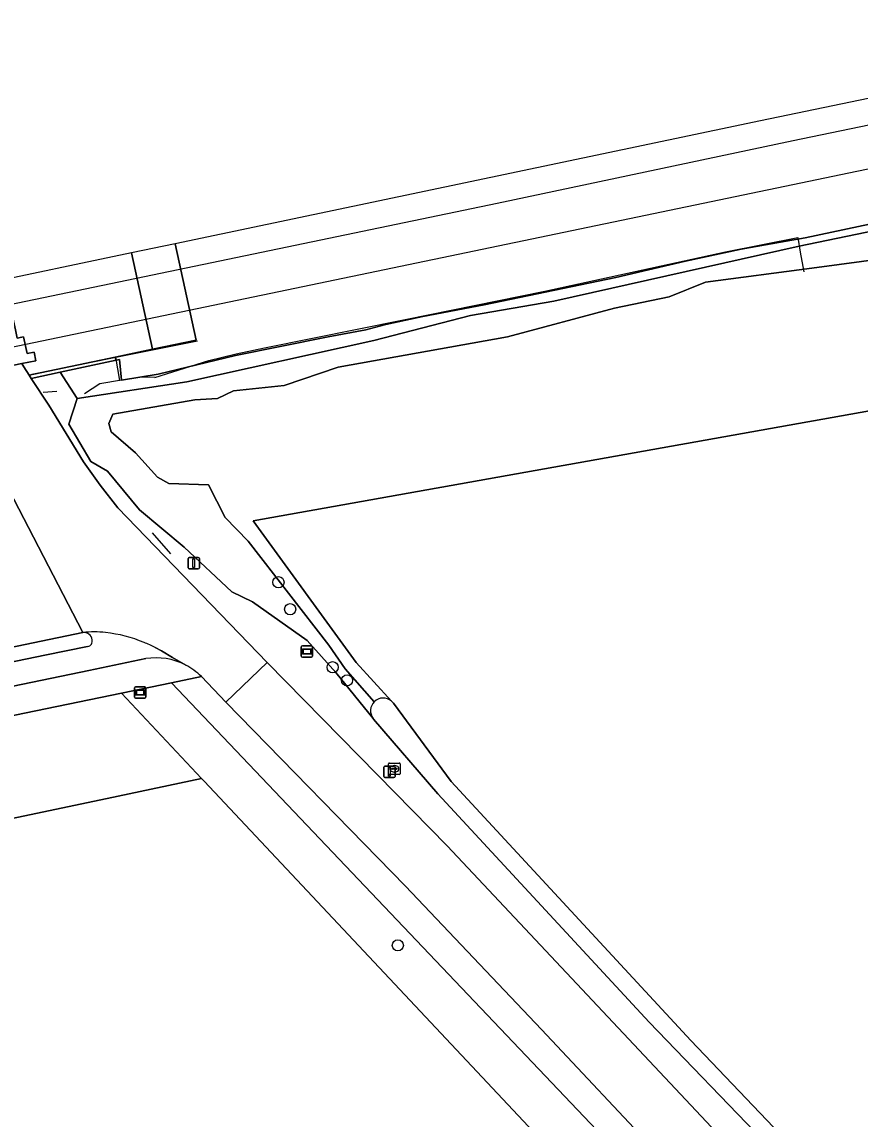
# Model space of a CAD drawing. Extents: x 164494 to 166241, y 382475 to 384495.
# Drawn here: x 165112.8 to 165185.9, y 384332.1 to 384427.9 of the extents above; entities that cross this region are included whole.
import ezdxf

# ---------------------------------------------------------------- set-up
doc = ezdxf.new("R2010")
doc.units = 0
for name, color, linetype in [('IMGEO_Berm_groen', 7, 'Continuous'), ('IMGEO_Boom', 7, 'Continuous'), ('IMGEO_Brandkraan', 7, 'Continuous'), ('IMGEO_Erf', 7, 'Continuous'), ('IMGEO_Fietspad_open', 7, 'Continuous'), ('IMGEO_Grasland_agrarisch', 7, 'Continuous'), ('IMGEO_Grasland_overig', 7, 'Continuous'), ('IMGEO_Groenvoorziening', 7, 'Continuous'), ('IMGEO_Hek', 7, 'Continuous'), ('IMGEO_Lichtmast', 7, 'Continuous'), ('IMGEO_Overweg_gesloten', 7, 'Continuous'), ('IMGEO_Rijbaan_lokaal_gesloten', 7, 'Continuous'), ('IMGEO_Rijbaan_lokaal_open', 7, 'Continuous'), ('IMGEO_Spoor', 7, 'Continuous'), ('IMGEO_Spoorbaan_gesloten', 7, 'Continuous'), ('IMGEO_Spoorbaan_halfverhard', 7, 'Continuous'), ('IMGEO_Straatnaambord', 7, 'Continuous'), ('IMGEO_Verkeersbordpaal', 7, 'Continuous'), ('IMGEO_Verklikker', 7, 'Continuous'), ('IMGEO_Voetpad_open', 7, 'Continuous'), ('IMGEO_Waterloop', 7, 'Continuous')]:
    doc.layers.add(name, color=color, linetype=linetype)

msp = doc.modelspace()

# ---------------------------------------------------------------- linework, layer by layer
at = {"layer": 'IMGEO_Berm_groen'}
for points in [[(165118.108, 384374.601), (165083.93, 384367.513), (165060.866, 384362.734), (165038.786, 384358.11), (165016.662, 384353.497), (165001.186, 384350.268), (165001.461, 384348.974), (165051.79, 384359.513), (165100.699, 384369.712), (165114.768, 384372.637)], [(165114.768, 384372.637), (165118.509, 384373.384)]]:
    msp.add_lwpolyline(points, dxfattribs=at)
for centre, radius, start, end in [((165118.19, 384373.889), 0.717, 7.1655, 96.52643), ((165118.452, 384373.848), 0.468, 277.05096, 16.1048)]:
    msp.add_arc(centre, radius, start, end, dxfattribs=at)
at = {"layer": 'IMGEO_Boom'}
for centre in [(165135.176, 384378.998), (165136.196, 384376.642), (165139.902, 384371.576), (165141.161, 384370.429), (165145.595, 384347.29)]:
    msp.add_circle(centre, 0.489, dxfattribs=at)
at = {"layer": 'IMGEO_Brandkraan'}
for p, q in [((165144.794, 384362.279), (165144.794, 384363.131)), ((165144.869, 384363.205), (165145.721, 384363.205)), ((165145.053, 384362.699), (165145.053, 384362.711)), ((165145.491, 384362.662), (165145.093, 384362.662)), ((165145.096, 384362.748), (165145.494, 384362.748)), ((165145.282, 384362.985), (165145.307, 384362.985)), ((165145.537, 384362.711), (165145.537, 384362.699)), ((165145.795, 384363.131), (165145.795, 384362.279)), ((165145.721, 384362.205), (165144.869, 384362.205)), ((165145.305, 384362.425), (165145.28, 384362.425))]:
    msp.add_line(p, q, dxfattribs=at)
for points in [[(165144.794, 384362.279), (165144.794, 384363.131)], [(165144.869, 384363.205), (165145.721, 384363.205)], [(165145.795, 384363.131), (165145.795, 384362.279)], [(165145.721, 384362.205), (165144.869, 384362.205)]]:
    msp.add_lwpolyline(points, dxfattribs=at)
for centre, radius, start, end in [((165144.871, 384363.129), 0.0765, 91.55205, 178.44795), ((165144.871, 384363.129), 0.0765, 91.55205, 178.44795), ((165145.093, 384362.708), 0.0403, 85.87752, 175.75265), ((165145.09, 384362.698), 0.0366, 178.93798, 274.71019), ((165145.494, 384362.705), 0.043, 264.86636, 352.45326), ((165145.498, 384362.71), 0.0386, 1.73085, 96.63898), ((165145.719, 384363.129), 0.0765, 1.55205, 88.44795), ((165145.719, 384363.129), 0.0765, 1.55205, 88.44795), ((165144.871, 384362.281), 0.0765, 181.55205, 268.44795), ((165144.871, 384362.281), 0.0765, 181.55205, 268.44795), ((165145.719, 384362.281), 0.0765, 271.55205, 358.44795), ((165145.719, 384362.281), 0.0765, 271.55205, 358.44795)]:
    msp.add_arc(centre, radius, start, end, dxfattribs=at)
for centre, major_axis, ratio, start_param, end_param in [((165145.281, 384362.705), (-0.387, 0.002), 0.722429, 4.712389, 7.853982), ((165145.306, 384362.705), (-0.39, 0.002), 0.717154, 1.570796, 4.712389)]:
    msp.add_ellipse(centre, major_axis=major_axis, ratio=ratio, start_param=start_param, end_param=end_param, dxfattribs=at)
at = {"layer": 'IMGEO_Erf'}
msp.add_lwpolyline([(165058.448, 383934.759), (165225.033, 384001.82), (165229.529, 384009.133), (165229.485, 384009.32), (165229.718, 384009.696), (165231.844, 384013.117), (165231.957, 384013.299), (165232.946, 384013.707), (165234.052, 384014.163), (165234.967, 384014.54), (165251.901, 384021.523), (165224.068, 384092.012), (165249.766, 384102.107), (165213.54, 384192.849), (165159.24, 384329.077), (165128.694, 384361.62), (165128.463, 384361.866), (165121.194, 384360.319), (165097.67, 384355.369)], dxfattribs=at)
at = {"layer": 'IMGEO_Fietspad_open'}
for points in [[(165118.509, 384373.384), (165114.768, 384372.637), (165100.699, 384369.712), (165051.79, 384359.513), (165001.461, 384348.974), (164996.183, 384347.859), (164980.371, 384344.544), (164956.926, 384339.68), (164933.359, 384334.783), (164911.059, 384330.145), (164868.55, 384321.331), (164832.678, 384313.85), (164825.97, 384312.501), (164814.364, 384310.101), (164814.35, 384310.172), (164809.331, 384309.126), (164809.333, 384309.08), (164801.696, 384307.495)], [(165127.075, 384371.763), (165125.933, 384372.425), (165124.959, 384373.008), (165124.402, 384373.309)], [(164802.068, 384305.407), (164809.925, 384307.04), (164833.08, 384311.822), (164838.611, 384312.969), (164868.92, 384319.253), (164912.329, 384328.255), (164932.507, 384332.46), (164958.923, 384337.938), (164978.743, 384342.085), (164996.584, 384345.814), (165001.876, 384346.919), (165052.181, 384357.436), (165101.155, 384367.679), (165118.614, 384371.278), (165123.59, 384372.323)]]:
    msp.add_lwpolyline(points, dxfattribs=at)
for centre, radius, start, end in [((165119.074, 384366.597), 8.062, 82.82996, 96.8795), ((165118.19, 384373.889), 0.717, 7.1655, 96.52643), ((165118.853, 384362.873), 11.787, 67.06242, 84.02581), ((165118.452, 384373.848), 0.468, 277.05096, 16.1048), ((165120.265, 384365.177), 9.124, 63.03476, 69.58694), ((165124.491, 384366.806), 5.59, 62.46695, 99.27555)]:
    msp.add_arc(centre, radius, start, end, dxfattribs=at)
at = {"layer": 'IMGEO_Grasland_agrarisch'}
msp.add_lwpolyline([(165254.178, 384357.458), (165254.338, 384357.924), (165219.216, 384399.744), (165132.979, 384384.354), (165141.954, 384371.972), (165145.054, 384368.614), (165145.219, 384368.436), (165150.263, 384361.604), (165171.177, 384338.978), (165212.211, 384295.983), (165214.848, 384292.894), (165228.766, 384308.211)], close=True, dxfattribs=at)
at = {"layer": 'IMGEO_Grasland_overig'}
msp.add_lwpolyline([(165192.798, 384411.524), (165181.16, 384409.049), (165179.489, 384408.765), (165175.577, 384408.071), (165170.703, 384407.03), (165167.481, 384406.267), (165164.628, 384405.595), (165153.139, 384403.208), (165147.786, 384402.201), (165144.559, 384401.492), (165142.787, 384401.026), (165139.505, 384400.41), (165131.414, 384398.781), (165124.685, 384397.17), (165121.46, 384396.625), (165121.293, 384398.444), (165120.995, 384398.38), (165116.128, 384397.331), (165117.595, 384395.049), (165127.175, 384396.479), (165143.489, 384400.085), (165151.929, 384402.282), (165159.227, 384403.519), (165180.624, 384408.334), (165207.053, 384413.795)], dxfattribs=at)
msp.add_lwpolyline([(165116.128, 384397.331), (165120.995, 384398.38), (165120.932, 384398.652), (165113.809, 384397.155), (165113.409, 384397.069), (165113.593, 384396.785)], close=True, dxfattribs=at)
at = {"layer": 'IMGEO_Groenvoorziening'}
for points in [[(165262.008, 384425.266), (165256.987, 384423.6), (165253.512, 384422.782), (165250.45, 384422.495), (165240.966, 384421.01), (165231.465, 384418.839), (165207.053, 384413.795), (165180.624, 384408.334), (165159.227, 384403.519), (165151.929, 384402.282), (165143.489, 384400.085), (165127.175, 384396.479), (165117.595, 384395.049), (165116.866, 384392.796), (165118.787, 384389.549), (165120.245, 384388.688), (165123.029, 384385.308), (165126.938, 384382.061), (165131.113, 384378.152), (165132.902, 384377.29), (165137.673, 384373.911), (165140.191, 384371.127), (165143.442, 384367.104)], [(165192.801, 384407.901), (165181.731, 384406.423), (165172.457, 384405.184), (165169.276, 384403.925), (165164.505, 384402.931), (165155.162, 384400.413), (165140.384, 384397.762), (165135.685, 384396.176), (165131.245, 384395.712), (165129.854, 384395.049), (165127.866, 384394.917), (165120.709, 384393.658), (165120.378, 384392.863), (165120.577, 384392.134), (165122.697, 384390.278), (165124.619, 384388.158), (165125.613, 384387.628), (165129.059, 384387.495), (165130.517, 384384.646), (165132.521, 384382.568), (165139.582, 384373.491), (165140.991, 384371.429), (165143.541, 384368.562)], [(165143.541, 384368.562), (165140.991, 384371.429), (165139.582, 384373.491), (165132.521, 384382.568), (165130.517, 384384.646), (165129.059, 384387.495), (165125.613, 384387.628), (165124.619, 384388.158), (165122.697, 384390.278), (165120.577, 384392.134), (165120.378, 384392.863), (165120.709, 384393.658), (165127.866, 384394.917), (165129.854, 384395.049), (165131.245, 384395.712), (165135.685, 384396.176), (165140.384, 384397.762), (165155.162, 384400.413), (165164.505, 384402.931), (165169.276, 384403.925), (165172.457, 384405.184), (165181.731, 384406.423), (165192.801, 384407.901)], [(165145.054, 384368.614), (165141.954, 384371.972), (165132.979, 384384.354), (165219.216, 384399.744)], [(165187.622, 384319.759), (165167.537, 384340.577), (165149.094, 384360.518), (165143.483, 384367.053), (165143.442, 384367.104), (165140.191, 384371.127), (165137.673, 384373.911), (165132.902, 384377.29), (165131.113, 384378.152), (165126.938, 384382.061), (165123.029, 384385.308), (165120.245, 384388.688), (165118.787, 384389.549), (165116.866, 384392.796), (165117.595, 384395.049), (165116.128, 384397.331), (165113.593, 384396.785), (165115.123, 384394.448), (165118.158, 384389.508), (165119.615, 384387.477), (165121.155, 384385.479), (165134.186, 384371.983), (165143.829, 384362.168), (165149.915, 384355.973), (165251.273, 384248.067)], [(165178.794, 384317.936), (165158.15, 384339.949), (165146.273, 384352.47), (165130.565, 384368.526), (165128.445, 384370.759), (165125.843, 384370.221), (165171.409, 384322.293)]]:
    msp.add_lwpolyline(points, dxfattribs=at)
for points in [[(165125.843, 384370.221), (165121.469, 384369.317), (165128.463, 384361.866), (165128.694, 384361.62), (165159.24, 384329.077), (165168.889, 384318.736), (165168.827, 384318.922), (165168.782, 384319.113), (165168.754, 384319.307), (165168.744, 384319.503), (165168.75, 384319.698), (165168.774, 384319.893), (165168.815, 384320.085), (165168.872, 384320.272), (165168.946, 384320.454), (165169.035, 384320.628), (165169.14, 384320.794), (165169.258, 384320.95), (165169.39, 384321.095), (165171.409, 384322.293)], [(165097.67, 384355.369), (165121.194, 384360.319), (165128.463, 384361.866), (165121.469, 384369.317), (165101.82, 384365.255), (165052.6, 384354.959), (165007.446, 384345.541), (165010.705, 384337.217), (165014.207, 384337.944), (165014.284, 384337.57), (165016.804, 384338.097), (165016.726, 384338.497), (165032.09, 384341.677), (165049.402, 384345.197), (165074.224, 384350.422)]]:
    msp.add_lwpolyline(points, close=True, dxfattribs=at)
for centre, radius, start, end in [((165144.326, 384367.776), 1.111, 134.98219, 217.24883), ((165144.325, 384367.777), 1.11, 48.96637, 134.97046)]:
    msp.add_arc(centre, radius, start, end, dxfattribs=at)
at = {"layer": 'IMGEO_Hek'}
for points in [[(165192.798, 384411.524), (165181.16, 384409.049), (165179.489, 384408.765), (165175.577, 384408.071), (165170.703, 384407.03), (165167.481, 384406.267), (165164.628, 384405.595), (165153.139, 384403.208), (165147.786, 384402.201), (165144.559, 384401.492), (165142.787, 384401.026), (165139.505, 384400.41), (165131.414, 384398.781), (165124.685, 384397.17), (165121.46, 384396.625), (165119.583, 384396.308), (165118.236, 384395.455)], [(165124.369, 384396.877), (165129.104, 384398.36), (165131.473, 384398.948), (165133.969, 384399.455), (165146.23, 384401.919), (165158.434, 384404.415), (165174.213, 384407.829), (165180.504, 384409.084), (165180.71, 384407.814), (165181.043, 384406.105)], [(165113.655, 384397.166), (165120.964, 384398.634), (165128.117, 384400.083)], [(165124.369, 384396.877), (165123.108, 384396.89), (165121.329, 384396.597), (165120.964, 384398.634)], [(165114.633, 384395.574), (165115.838, 384395.682)], [(165124.156, 384383.318), (165125.735, 384381.485)], [(165128.694, 384361.62), (165128.463, 384361.866), (165121.194, 384360.319), (165097.67, 384355.369), (165074.224, 384350.422), (165049.402, 384345.197), (165032.09, 384341.677), (165016.726, 384338.497), (165016.804, 384338.097)], [(165159.24, 384329.077), (165128.694, 384361.62)]]:
    msp.add_lwpolyline(points, dxfattribs=at)
at = {"layer": 'IMGEO_Lichtmast'}
for p, q in [((165127.285, 384380.253), (165127.285, 384381.053)), ((165127.285, 384381.053), (165127.285, 384380.253)), ((165127.385, 384381.153), (165128.175, 384381.153)), ((165128.175, 384381.153), (165127.385, 384381.153)), ((165128.275, 384381.053), (165128.275, 384380.253)), ((165128.275, 384380.253), (165128.275, 384381.053)), ((165128.175, 384380.153), (165127.385, 384380.153)), ((165127.385, 384380.153), (165128.175, 384380.153))]:
    msp.add_line(p, q, dxfattribs=at)
msp.add_lwpolyline([(165127.705, 384381.028), (165127.855, 384381.028), (165127.855, 384380.278), (165127.705, 384380.278), (165127.705, 384381.028)], dxfattribs=at)
for centre, start, end in [((165127.385, 384381.053), 90, 180), ((165127.385, 384381.053), 90, 180), ((165128.175, 384381.053), 0, 90), ((165128.175, 384381.053), 360, 90), ((165127.385, 384380.253), 180, 270), ((165127.385, 384380.253), 180, 270), ((165128.175, 384380.253), 270, 0), ((165128.175, 384380.253), 270, 0)]:
    msp.add_arc(centre, 0.1, start, end, dxfattribs=at)
at = {"layer": 'IMGEO_Overweg_gesloten'}
msp.add_lwpolyline([(165102.712, 384399.109), (165102.874, 384398.31), (165102.904, 384398.317), (165103.475, 384398.454), (165103.502, 384398.325), (165103.507, 384398.326), (165103.632, 384397.691), (165103.787, 384396.939), (165104.365, 384397.083), (165104.385, 384396.999), (165104.533, 384396.385), (165104.555, 384396.389), (165106.145, 384396.717), (165112.771, 384398.084), (165113.983, 384398.334), (165113.839, 384399.08), (165113.238, 384398.96), (165112.925, 384400.427), (165112.783, 384400.396), (165112.372, 384400.307), (165112.211, 384401.022), (165112.15, 384401.294), (165102.662, 384399.356)], close=True, dxfattribs=at)
at = {"layer": 'IMGEO_Rijbaan_lokaal_gesloten'}
msp.add_lwpolyline([(165247.553, 384244.618), (165251.273, 384248.067), (165149.915, 384355.973), (165143.829, 384362.168), (165134.186, 384371.983), (165130.565, 384368.526), (165146.273, 384352.47), (165158.15, 384339.949), (165178.794, 384317.936)], close=True, dxfattribs=at)
at = {"layer": 'IMGEO_Rijbaan_lokaal_open'}
for points in [[(165121.155, 384385.479), (165119.615, 384387.477), (165118.158, 384389.508), (165115.123, 384394.448), (165113.593, 384396.785), (165113.409, 384397.069), (165112.938, 384397.796), (165112.771, 384398.084), (165106.145, 384396.717), (165106.287, 384396.451), (165107.536, 384394.767), (165108.664, 384392.976), (165109.692, 384391.26)], [(165083.93, 384367.513), (165118.108, 384374.601), (165110.316, 384389.55)], [(165110.316, 384389.55), (165118.108, 384374.601)], [(165128.445, 384370.759), (165130.565, 384368.526), (165134.186, 384371.983), (165121.155, 384385.479)], [(165124.402, 384373.309), (165124.959, 384373.008), (165125.933, 384372.425), (165127.075, 384371.763)]]:
    msp.add_lwpolyline(points, dxfattribs=at)
for centre, radius, start, end in [((165119.074, 384366.597), 8.062, 82.82996, 96.8795), ((165118.853, 384362.873), 11.787, 67.06242, 84.02581), ((165120.265, 384365.177), 9.124, 63.03476, 69.58694), ((165124.513, 384366.831), 5.558, 44.97511, 62.55349)]:
    msp.add_arc(centre, radius, start, end, dxfattribs=at)
at = {"layer": 'IMGEO_Spoor'}
for points in [[(165534.642, 384491.339), (165527.155, 384489.842), (165498.336, 384483.749), (165300.848, 384442.555), (165180.102, 384417.538), (165154.253, 384412.052), (165058.779, 384392.205), (165020.911, 384384.156), (164953.473, 384370.243), (164918.38, 384362.867), (164827.656, 384344.031), (164796.154, 384337.413), (164788.231, 384335.773)], [(165535.404, 384487.554), (165347.592, 384448.533), (165284.368, 384435.3), (165189.312, 384415.622), (165019.715, 384380.308), (164986.051, 384373.23), (164945.984, 384364.945), (164850.572, 384344.992), (164797.73, 384334.115), (164789.572, 384332.389)]]:
    msp.add_lwpolyline(points, dxfattribs=at)
at = {"layer": 'IMGEO_Spoorbaan_gesloten'}
msp.add_lwpolyline([(165122.345, 384407.745), (165124.184, 384399.335), (165127.979, 384400.133), (165126.162, 384408.547)], close=True, dxfattribs=at)
at = {"layer": 'IMGEO_Spoorbaan_halfverhard'}
msp.add_lwpolyline([(165303.409, 384445.473), (165177.266, 384419.285), (165126.162, 384408.547), (165127.979, 384400.133), (165124.184, 384399.335), (165120.932, 384398.652), (165120.995, 384398.38), (165121.293, 384398.444), (165121.46, 384396.625), (165124.685, 384397.17), (165131.414, 384398.781), (165139.505, 384400.41), (165142.787, 384401.026), (165144.559, 384401.492), (165147.786, 384402.201), (165153.139, 384403.208), (165164.628, 384405.595), (165167.481, 384406.267), (165170.703, 384407.03), (165175.577, 384408.071), (165179.489, 384408.765), (165181.16, 384409.049), (165192.798, 384411.524)], dxfattribs=at)
msp.add_lwpolyline([(165122.345, 384407.745), (165108.786, 384404.895), (165109.062, 384404.459), (165109.251, 384404.134), (165110.592, 384404.41), (165110.881, 384404.47), (165111.266, 384402.304), (165111.891, 384402.448), (165112.093, 384401.549), (165112.15, 384401.294), (165112.211, 384401.022), (165112.372, 384400.307), (165112.783, 384400.396), (165112.925, 384400.427), (165113.238, 384398.96), (165113.839, 384399.08), (165113.983, 384398.334), (165112.771, 384398.084), (165112.938, 384397.796), (165113.409, 384397.069), (165113.809, 384397.155), (165120.932, 384398.652), (165124.184, 384399.335)], close=True, dxfattribs=at)
at = {"layer": 'IMGEO_Straatnaambord'}
for p, q in [((165122.605, 384368.969), (165122.605, 384369.769)), ((165122.605, 384369.769), (165122.605, 384368.969)), ((165122.705, 384369.869), (165123.495, 384369.869)), ((165123.495, 384369.869), (165122.705, 384369.869)), ((165123.595, 384369.769), (165123.595, 384368.969)), ((165123.595, 384368.969), (165123.595, 384369.769)), ((165123.495, 384368.869), (165122.705, 384368.869)), ((165122.705, 384368.869), (165123.495, 384368.869))]:
    msp.add_line(p, q, dxfattribs=at)
for points in [[(165122.706, 384369.601), (165123.494, 384369.601), (165123.494, 384369.137), (165122.706, 384369.137), (165122.706, 384369.601)], [(165122.771, 384369.536), (165122.771, 384369.202), (165123.429, 384369.202), (165123.429, 384369.536), (165122.771, 384369.536)]]:
    msp.add_lwpolyline(points, dxfattribs=at)
for centre, start, end in [((165122.705, 384369.769), 90, 180), ((165122.705, 384369.769), 90, 180), ((165123.495, 384369.769), 0, 90), ((165123.495, 384369.769), 360, 90), ((165122.705, 384368.969), 180, 270), ((165122.705, 384368.969), 180, 270), ((165123.495, 384368.969), 270, 0), ((165123.495, 384368.969), 270, 0)]:
    msp.add_arc(centre, 0.1, start, end, dxfattribs=at)
at = {"layer": 'IMGEO_Verkeersbordpaal'}
for p, q in [((165144.366, 384362.045), (165144.366, 384362.845)), ((165144.366, 384362.845), (165144.366, 384362.045)), ((165144.466, 384362.945), (165145.256, 384362.945)), ((165145.256, 384362.945), (165144.466, 384362.945)), ((165145.356, 384362.845), (165145.356, 384362.045)), ((165145.356, 384362.045), (165145.356, 384362.845)), ((165145.256, 384361.945), (165144.466, 384361.945)), ((165144.466, 384361.945), (165145.256, 384361.945))]:
    msp.add_line(p, q, dxfattribs=at)
msp.add_lwpolyline([(165144.786, 384362.82), (165144.936, 384362.82), (165144.936, 384362.07), (165144.786, 384362.07), (165144.786, 384362.82)], dxfattribs=at)
for centre, start, end in [((165144.466, 384362.845), 90, 180), ((165144.466, 384362.845), 90, 180), ((165145.256, 384362.845), 0, 90), ((165145.256, 384362.845), 360, 90), ((165144.466, 384362.045), 180, 270), ((165144.466, 384362.045), 180, 270), ((165145.256, 384362.045), 270, 0), ((165145.256, 384362.045), 270, 0)]:
    msp.add_arc(centre, 0.1, start, end, dxfattribs=at)
at = {"layer": 'IMGEO_Verklikker'}
for p, q in [((165137.165, 384372.551), (165137.165, 384373.351)), ((165137.165, 384373.351), (165137.165, 384372.551)), ((165137.265, 384373.451), (165138.055, 384373.451)), ((165138.055, 384373.451), (165137.265, 384373.451)), ((165138.155, 384373.351), (165138.155, 384372.551)), ((165138.155, 384372.551), (165138.155, 384373.351)), ((165138.055, 384372.451), (165137.265, 384372.451)), ((165137.265, 384372.451), (165138.055, 384372.451))]:
    msp.add_line(p, q, dxfattribs=at)
for points in [[(165137.266, 384373.183), (165138.054, 384373.183), (165138.054, 384372.719), (165137.266, 384372.719), (165137.266, 384373.183)], [(165137.331, 384373.118), (165137.331, 384372.784), (165137.989, 384372.784), (165137.989, 384373.118), (165137.331, 384373.118)]]:
    msp.add_lwpolyline(points, dxfattribs=at)
for centre, start, end in [((165137.265, 384373.351), 90, 180), ((165137.265, 384373.351), 90, 180), ((165138.055, 384373.351), 0, 90), ((165138.055, 384373.351), 360, 90), ((165137.265, 384372.551), 180, 270), ((165137.265, 384372.551), 180, 270), ((165138.055, 384372.551), 270, 0), ((165138.055, 384372.551), 270, 0)]:
    msp.add_arc(centre, 0.1, start, end, dxfattribs=at)
at = {"layer": 'IMGEO_Voetpad_open'}
for points in [[(165123.59, 384372.323), (165118.614, 384371.278), (165101.155, 384367.679), (165052.181, 384357.436), (165001.876, 384346.919), (164996.584, 384345.814), (164978.743, 384342.085), (164958.923, 384337.938), (164932.507, 384332.46), (164912.329, 384328.255), (164868.92, 384319.253), (164838.611, 384312.969), (164833.08, 384311.822), (164809.925, 384307.04), (164802.068, 384305.407)], [(165101.82, 384365.255), (165121.469, 384369.317), (165125.843, 384370.221), (165128.445, 384370.759)]]:
    msp.add_lwpolyline(points, dxfattribs=at)
for centre, radius, start, end in [((165124.491, 384366.806), 5.59, 62.46695, 99.27555), ((165124.513, 384366.831), 5.558, 44.97511, 62.55349)]:
    msp.add_arc(centre, radius, start, end, dxfattribs=at)
at = {"layer": 'IMGEO_Waterloop'}
for points in [[(165171.177, 384338.978), (165150.263, 384361.604), (165145.219, 384368.436), (165145.054, 384368.614)], [(165143.442, 384367.104), (165143.483, 384367.053), (165149.094, 384360.518), (165167.537, 384340.577), (165187.622, 384319.759), (165211.131, 384294.852), (165212.211, 384295.983), (165171.177, 384338.978)]]:
    msp.add_lwpolyline(points, dxfattribs=at)
for centre, radius, start, end in [((165144.326, 384367.776), 1.111, 134.98219, 217.24883), ((165144.325, 384367.777), 1.11, 48.96637, 134.97046)]:
    msp.add_arc(centre, radius, start, end, dxfattribs=at)

doc.saveas('drawing.dxf')
